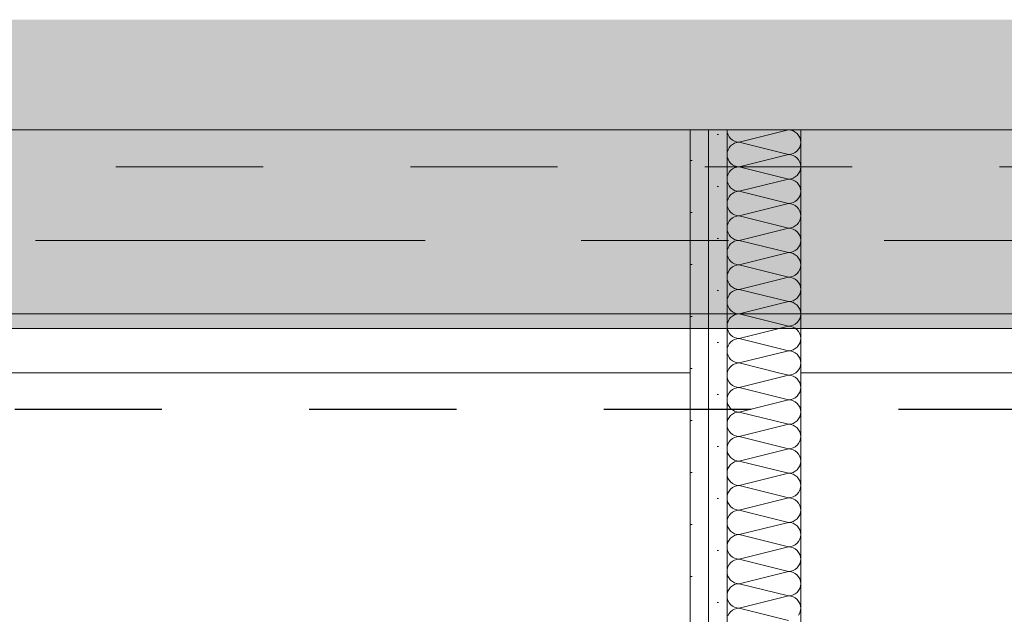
# Model space of a CAD drawing. Header units: metres. Extents: x -3.6 to 85.2, y -11 to 16.8.
# Tile 381 of 508: x 43.9 to 44.6, y 5.6 to 6. Entities that reach past the tile are written whole.
import ezdxf

# ---------------------------------------------------------------- set-up
doc = ezdxf.new("R2010")
doc.units = ezdxf.units.M
doc.header["$MEASUREMENT"] = 0
for name, pattern in [('Achse', [0.2, 0.1, -0.05, 0, -0.05]), ('Strichlinie doppelt', [0.546806, 0.264583, -0.105833, 0.070556, -0.105833]), ('Strichlinie eng', [0.115, 0.075, -0.04]), ('Wipeout_Contour', [1, 0, -1])]:
    doc.linetypes.add(name, pattern=pattern)
for name, color, linetype in [('301 - Elemente.Linie', 7, 'Continuous'), ('451 - Universal.Achsen Raster', 7, 'Continuous'), ('605 - Struktur.Wand Innen', 7, 'Continuous'), ('608 - Struktur.Träger', 7, 'Continuous'), ('Neubau_605 - Struktur.Wand Innen', 7, 'Continuous'), ('Neubau_606 - Struktur.Wand Innen Ausbau', 7, 'Continuous'), ('Neubau_653 - Abdeckung.TB Verkofferung', 7, 'Continuous')]:
    doc.layers.add(name, color=color, linetype=linetype)
pattern_1 = [(45, (0, 0), (-0.01767767, 0.01767767), [0, -0.025])]

# ---------------------------------------------------------------- blocks, each defined once
blk = doc.blocks.new('*X186')
at = {"layer": 'Neubau_606 - Struktur.Wand Innen Ausbau', "color": 7, "linetype": 'Continuous', "lineweight": 5}
for p, q in [((44.40332, 5.91667), (44.43665, 5.925)), ((44.40332, 5.91667), (44.43665, 5.90833)), ((44.40332, 5.9), (44.43665, 5.90833)), ((44.40332, 5.9), (44.43665, 5.89167)), ((44.40332, 5.88333), (44.43665, 5.89167)), ((44.40332, 5.88333), (44.43665, 5.875)), ((44.40332, 5.86667), (44.43665, 5.875)), ((44.40332, 5.86667), (44.43665, 5.85833)), ((44.40332, 5.85), (44.43665, 5.85833)), ((44.40332, 5.85), (44.43665, 5.84167)), ((44.40332, 5.83333), (44.43665, 5.84167)), ((44.40332, 5.83333), (44.43665, 5.825)), ((44.40332, 5.81667), (44.43665, 5.825)), ((44.40332, 5.81667), (44.43665, 5.80833)), ((44.40332, 5.8), (44.43665, 5.80833)), ((44.40332, 5.8), (44.43665, 5.79167)), ((44.40332, 5.78333), (44.43665, 5.79167)), ((44.40332, 5.78333), (44.43665, 5.775)), ((44.40332, 5.76667), (44.43665, 5.775)), ((44.40332, 5.76667), (44.42999, 5.76))]:
    blk.add_line(p, q, dxfattribs=at)
for centre, start, end in [((44.40332, 5.925), 180, 270), ((44.43665, 5.91667), 0, 90), ((44.40332, 5.90833), 90, 180), ((44.43665, 5.91667), 270, 0), ((44.40332, 5.90833), 180, 270), ((44.43665, 5.9), 0, 90), ((44.40332, 5.89167), 90, 180), ((44.43665, 5.9), 270, 0), ((44.40332, 5.89167), 180, 270), ((44.43665, 5.88333), 0, 90), ((44.40332, 5.875), 90, 180), ((44.43665, 5.88333), 270, 0), ((44.40332, 5.875), 180, 270), ((44.43665, 5.86667), 0, 90), ((44.40332, 5.85833), 90, 180), ((44.43665, 5.86667), 270, 0), ((44.40332, 5.85833), 180, 270), ((44.43665, 5.85), 0, 90), ((44.40332, 5.84167), 90, 180), ((44.43665, 5.85), 270, 0), ((44.40332, 5.84167), 180, 270), ((44.43665, 5.83333), 0, 90), ((44.40332, 5.825), 90, 180), ((44.43665, 5.83333), 270, 0), ((44.40332, 5.825), 180, 270), ((44.43665, 5.81667), 0, 90), ((44.40332, 5.80833), 90, 180), ((44.43665, 5.81667), 270, 0), ((44.40332, 5.80833), 180, 270), ((44.43665, 5.8), 0, 90), ((44.40332, 5.79167), 90, 180), ((44.43665, 5.8), 270, 0), ((44.40332, 5.79167), 180, 270), ((44.43665, 5.78333), 0, 90), ((44.40332, 5.775), 90, 180), ((44.43665, 5.78333), 270, 0), ((44.40332, 5.775), 180, 270), ((44.43665, 5.76667), 0, 90), ((44.40332, 5.75833), 90, 168.46301), ((44.43665, 5.76667), 306.86995, 0)]:
    blk.add_arc(centre, 0.00833, start, end, dxfattribs=at)
blk = doc.blocks.new('*X187')
at = {"layer": 'Neubau_606 - Struktur.Wand Innen Ausbau', "color": 7, "linetype": 'Continuous', "lineweight": 5}
for p, q in [((44.39515, 5.75996), (44.39499, 5.75833)), ((44.39499, 5.75833), (44.39515, 5.75671)), ((44.39516, 5.76), (44.39515, 5.75996)), ((44.39515, 5.75671), (44.39562, 5.75514)), ((44.40332, 5.75), (44.43665, 5.75833)), ((44.42999, 5.76), (44.43665, 5.75833)), ((44.43665, 5.75833), (44.43828, 5.75849)), ((44.43828, 5.75817), (44.43665, 5.75833)), ((44.43828, 5.75849), (44.43984, 5.75897)), ((44.43984, 5.7577), (44.43828, 5.75817)), ((44.43984, 5.75897), (44.44128, 5.75974)), ((44.44128, 5.75693), (44.43984, 5.7577)), ((44.44128, 5.75974), (44.4416, 5.76)), ((44.44255, 5.75589), (44.44128, 5.75693)), ((44.39562, 5.75514), (44.39639, 5.7537)), ((44.39639, 5.7537), (44.39743, 5.75244)), ((44.39743, 5.75244), (44.39869, 5.7514)), ((44.39869, 5.7514), (44.40013, 5.75063)), ((44.40013, 5.74937), (44.39869, 5.7486)), ((44.40013, 5.75063), (44.4017, 5.75016)), ((44.4017, 5.74984), (44.40013, 5.74937)), ((44.4017, 5.75016), (44.40332, 5.75)), ((44.40332, 5.75), (44.4017, 5.74984)), ((44.40332, 5.75), (44.43665, 5.74167)), ((44.44358, 5.75463), (44.44255, 5.75589)), ((44.44435, 5.75319), (44.44358, 5.75463)), ((44.44483, 5.75163), (44.44435, 5.75319)), ((44.44499, 5.75), (44.44483, 5.75163)), ((44.44483, 5.74837), (44.44499, 5.75)), ((44.39515, 5.74329), (44.39499, 5.74167)), ((44.39562, 5.74486), (44.39515, 5.74329)), ((44.39639, 5.7463), (44.39562, 5.74486)), ((44.39743, 5.74756), (44.39639, 5.7463)), ((44.39869, 5.7486), (44.39743, 5.74756)), ((44.43984, 5.7423), (44.44128, 5.74307)), ((44.44128, 5.74307), (44.44255, 5.74411)), ((44.44255, 5.74411), (44.44358, 5.74537)), ((44.44358, 5.74537), (44.44435, 5.74681)), ((44.44435, 5.74681), (44.44483, 5.74837)), ((44.39499, 5.74167), (44.39515, 5.74004)), ((44.39515, 5.74004), (44.39562, 5.73848)), ((44.39562, 5.73848), (44.39639, 5.73704)), ((44.39639, 5.73704), (44.39743, 5.73577)), ((44.40332, 5.73333), (44.43665, 5.74167)), ((44.43665, 5.74167), (44.43828, 5.74183)), ((44.43828, 5.74151), (44.43665, 5.74167)), ((44.43828, 5.74183), (44.43984, 5.7423)), ((44.43984, 5.74103), (44.43828, 5.74151)), ((44.44128, 5.74026), (44.43984, 5.74103)), ((44.44255, 5.73923), (44.44128, 5.74026)), ((44.44358, 5.73796), (44.44255, 5.73923)), ((44.44435, 5.73652), (44.44358, 5.73796)), ((44.44483, 5.73496), (44.44435, 5.73652)), ((44.39639, 5.72963), (44.39562, 5.72819)), ((44.39743, 5.73089), (44.39639, 5.72963)), ((44.39743, 5.73577), (44.39869, 5.73474)), ((44.39869, 5.73193), (44.39743, 5.73089)), ((44.39869, 5.73474), (44.40013, 5.73397)), ((44.40013, 5.7327), (44.39869, 5.73193)), ((44.40013, 5.73397), (44.4017, 5.73349)), ((44.4017, 5.73317), (44.40013, 5.7327)), ((44.4017, 5.73349), (44.40332, 5.73333)), ((44.40332, 5.73333), (44.4017, 5.73317)), ((44.40332, 5.73333), (44.43665, 5.725)), ((44.44358, 5.7287), (44.44435, 5.73014)), ((44.44435, 5.73014), (44.44483, 5.73171)), ((44.44499, 5.73333), (44.44483, 5.73496)), ((44.44483, 5.73171), (44.44499, 5.73333)), ((44.39515, 5.72663), (44.39499, 5.725)), ((44.39499, 5.725), (44.39515, 5.72337)), ((44.39562, 5.72819), (44.39515, 5.72663)), ((44.39515, 5.72337), (44.39562, 5.72181)), ((44.40332, 5.71667), (44.43665, 5.725)), ((44.43665, 5.725), (44.43828, 5.72516)), ((44.43828, 5.72484), (44.43665, 5.725)), ((44.43828, 5.72516), (44.43984, 5.72563)), ((44.43984, 5.72437), (44.43828, 5.72484)), ((44.43984, 5.72563), (44.44128, 5.7264)), ((44.44128, 5.7236), (44.43984, 5.72437)), ((44.44128, 5.7264), (44.44255, 5.72744)), ((44.44255, 5.72256), (44.44128, 5.7236)), ((44.44255, 5.72744), (44.44358, 5.7287)), ((44.44358, 5.7213), (44.44255, 5.72256)), ((44.39562, 5.72181), (44.39639, 5.72037)), ((44.39639, 5.72037), (44.39743, 5.71911)), ((44.39743, 5.71911), (44.39869, 5.71807)), ((44.39869, 5.71807), (44.40013, 5.7173)), ((44.40013, 5.71603), (44.39869, 5.71526)), ((44.40013, 5.7173), (44.4017, 5.71683)), ((44.4017, 5.71651), (44.40013, 5.71603)), ((44.4017, 5.71683), (44.40332, 5.71667)), ((44.40332, 5.71667), (44.4017, 5.71651)), ((44.40332, 5.71667), (44.43665, 5.70833)), ((44.44435, 5.71986), (44.44358, 5.7213)), ((44.44483, 5.71829), (44.44435, 5.71986)), ((44.44499, 5.71667), (44.44483, 5.71829)), ((44.44483, 5.71504), (44.44499, 5.71667)), ((44.39515, 5.70996), (44.39499, 5.70833)), ((44.39562, 5.71152), (44.39515, 5.70996)), ((44.39639, 5.71296), (44.39562, 5.71152)), ((44.39743, 5.71423), (44.39639, 5.71296)), ((44.39869, 5.71526), (44.39743, 5.71423)), ((44.43984, 5.70897), (44.44128, 5.70974)), ((44.44128, 5.70974), (44.44255, 5.71077)), ((44.44255, 5.71077), (44.44358, 5.71204)), ((44.44358, 5.71204), (44.44435, 5.71348)), ((44.44435, 5.71348), (44.44483, 5.71504)), ((44.39499, 5.70833), (44.39515, 5.70671)), ((44.39515, 5.70671), (44.39562, 5.70514)), ((44.39562, 5.70514), (44.39639, 5.7037)), ((44.39639, 5.7037), (44.39743, 5.70244)), ((44.39743, 5.70244), (44.39869, 5.7014)), ((44.40332, 5.7), (44.43665, 5.70833)), ((44.43665, 5.70833), (44.43828, 5.70849)), ((44.43828, 5.70817), (44.43665, 5.70833)), ((44.43828, 5.70849), (44.43984, 5.70897)), ((44.43984, 5.7077), (44.43828, 5.70817)), ((44.44128, 5.70693), (44.43984, 5.7077)), ((44.44255, 5.70589), (44.44128, 5.70693)), ((44.44358, 5.70463), (44.44255, 5.70589)), ((44.44435, 5.70319), (44.44358, 5.70463)), ((44.44483, 5.70163), (44.44435, 5.70319)), ((44.39639, 5.6963), (44.39562, 5.69486)), ((44.39743, 5.69756), (44.39639, 5.6963)), ((44.39869, 5.6986), (44.39743, 5.69756)), ((44.39869, 5.7014), (44.40013, 5.70063)), ((44.40013, 5.69937), (44.39869, 5.6986)), ((44.40013, 5.70063), (44.4017, 5.70016)), ((44.4017, 5.69984), (44.40013, 5.69937)), ((44.4017, 5.70016), (44.40332, 5.7)), ((44.40332, 5.7), (44.4017, 5.69984)), ((44.40332, 5.7), (44.43665, 5.69167)), ((44.44358, 5.69537), (44.44435, 5.69681)), ((44.44435, 5.69681), (44.44483, 5.69837)), ((44.44499, 5.7), (44.44483, 5.70163)), ((44.44483, 5.69837), (44.44499, 5.7)), ((44.39515, 5.69329), (44.39499, 5.69167)), ((44.39499, 5.69167), (44.39515, 5.69004)), ((44.39562, 5.69486), (44.39515, 5.69329)), ((44.39515, 5.69004), (44.39562, 5.68848)), ((44.40332, 5.68333), (44.43665, 5.69167)), ((44.43665, 5.69167), (44.43828, 5.69183)), ((44.43828, 5.69151), (44.43665, 5.69167)), ((44.43828, 5.69183), (44.43984, 5.6923)), ((44.43984, 5.69103), (44.43828, 5.69151)), ((44.43984, 5.6923), (44.44128, 5.69307)), ((44.44128, 5.69026), (44.43984, 5.69103)), ((44.44128, 5.69307), (44.44255, 5.69411)), ((44.44255, 5.68923), (44.44128, 5.69026)), ((44.44255, 5.69411), (44.44358, 5.69537)), ((44.44358, 5.68796), (44.44255, 5.68923)), ((44.39562, 5.68848), (44.39639, 5.68704)), ((44.39639, 5.68704), (44.39743, 5.68577)), ((44.39743, 5.68577), (44.39869, 5.68474)), ((44.39869, 5.68474), (44.40013, 5.68397)), ((44.40013, 5.6827), (44.39869, 5.68193)), ((44.40013, 5.68397), (44.4017, 5.68349)), ((44.4017, 5.68317), (44.40013, 5.6827)), ((44.4017, 5.68349), (44.40332, 5.68333)), ((44.40332, 5.68333), (44.4017, 5.68317)), ((44.40332, 5.68333), (44.43665, 5.675)), ((44.44435, 5.68652), (44.44358, 5.68796)), ((44.44483, 5.68496), (44.44435, 5.68652)), ((44.44499, 5.68333), (44.44483, 5.68496)), ((44.44483, 5.68171), (44.44499, 5.68333)), ((44.39515, 5.67663), (44.39499, 5.675)), ((44.39562, 5.67819), (44.39515, 5.67663)), ((44.39639, 5.67963), (44.39562, 5.67819)), ((44.39743, 5.68089), (44.39639, 5.67963)), ((44.39869, 5.68193), (44.39743, 5.68089)), ((44.43984, 5.67563), (44.44128, 5.6764)), ((44.44128, 5.6764), (44.44255, 5.67744)), ((44.44255, 5.67744), (44.44358, 5.6787)), ((44.44358, 5.6787), (44.44435, 5.68014)), ((44.44435, 5.68014), (44.44483, 5.68171)), ((44.39499, 5.675), (44.39515, 5.67337)), ((44.39515, 5.67337), (44.39562, 5.67181)), ((44.39562, 5.67181), (44.39639, 5.67037)), ((44.39639, 5.67037), (44.39743, 5.66911)), ((44.39743, 5.66911), (44.39869, 5.66807)), ((44.40332, 5.66667), (44.43665, 5.675)), ((44.43665, 5.675), (44.43828, 5.67516)), ((44.43828, 5.67484), (44.43665, 5.675)), ((44.43828, 5.67516), (44.43984, 5.67563)), ((44.43984, 5.67437), (44.43828, 5.67484)), ((44.44128, 5.6736), (44.43984, 5.67437)), ((44.44255, 5.67256), (44.44128, 5.6736)), ((44.44358, 5.6713), (44.44255, 5.67256)), ((44.44435, 5.66986), (44.44358, 5.6713)), ((44.44483, 5.66829), (44.44435, 5.66986)), ((44.39639, 5.66296), (44.39562, 5.66152)), ((44.39743, 5.66423), (44.39639, 5.66296)), ((44.39869, 5.66526), (44.39743, 5.66423)), ((44.39869, 5.66807), (44.40013, 5.6673)), ((44.40013, 5.66603), (44.39869, 5.66526)), ((44.40013, 5.6673), (44.4017, 5.66683)), ((44.4017, 5.66651), (44.40013, 5.66603)), ((44.4017, 5.66683), (44.40332, 5.66667)), ((44.40332, 5.66667), (44.4017, 5.66651)), ((44.40332, 5.66667), (44.43665, 5.65833)), ((44.44358, 5.66204), (44.44435, 5.66348)), ((44.44435, 5.66348), (44.44483, 5.66504)), ((44.44499, 5.66667), (44.44483, 5.66829)), ((44.44483, 5.66504), (44.44499, 5.66667)), ((44.39515, 5.65996), (44.39499, 5.65833)), ((44.39499, 5.65833), (44.39515, 5.65671)), ((44.39562, 5.66152), (44.39515, 5.65996)), ((44.39515, 5.65671), (44.39562, 5.65514)), ((44.40332, 5.65), (44.43665, 5.65833)), ((44.43665, 5.65833), (44.43828, 5.65849)), ((44.43828, 5.65817), (44.43665, 5.65833)), ((44.43828, 5.65849), (44.43984, 5.65897)), ((44.43984, 5.6577), (44.43828, 5.65817)), ((44.43984, 5.65897), (44.44128, 5.65974)), ((44.44128, 5.65693), (44.43984, 5.6577)), ((44.44128, 5.65974), (44.44255, 5.66077)), ((44.44255, 5.65589), (44.44128, 5.65693)), ((44.44255, 5.66077), (44.44358, 5.66204)), ((44.44358, 5.65463), (44.44255, 5.65589)), ((44.39562, 5.65514), (44.39639, 5.6537)), ((44.39639, 5.6537), (44.39743, 5.65244)), ((44.39743, 5.65244), (44.39869, 5.6514)), ((44.39869, 5.6514), (44.40013, 5.65063)), ((44.40013, 5.64937), (44.39869, 5.6486)), ((44.40013, 5.65063), (44.4017, 5.65016)), ((44.4017, 5.64984), (44.40013, 5.64937)), ((44.4017, 5.65016), (44.40332, 5.65)), ((44.40332, 5.65), (44.4017, 5.64984)), ((44.40332, 5.65), (44.43665, 5.64167)), ((44.44435, 5.65319), (44.44358, 5.65463)), ((44.44483, 5.65163), (44.44435, 5.65319)), ((44.44499, 5.65), (44.44483, 5.65163)), ((44.44483, 5.64837), (44.44499, 5.65)), ((44.39515, 5.64329), (44.39499, 5.64167)), ((44.39562, 5.64486), (44.39515, 5.64329)), ((44.39639, 5.6463), (44.39562, 5.64486)), ((44.39743, 5.64756), (44.39639, 5.6463)), ((44.39869, 5.6486), (44.39743, 5.64756)), ((44.43828, 5.64183), (44.43984, 5.6423)), ((44.43984, 5.6423), (44.44128, 5.64307)), ((44.44128, 5.64307), (44.44255, 5.64411)), ((44.44255, 5.64411), (44.44358, 5.64537)), ((44.44358, 5.64537), (44.44435, 5.64681)), ((44.44435, 5.64681), (44.44483, 5.64837)), ((44.39499, 5.64167), (44.39515, 5.64004)), ((44.39515, 5.64004), (44.39562, 5.63848)), ((44.39562, 5.63848), (44.39639, 5.63704)), ((44.39639, 5.63704), (44.39743, 5.63577)), ((44.39743, 5.63577), (44.39869, 5.63474)), ((44.40332, 5.63333), (44.43665, 5.64167)), ((44.43665, 5.64167), (44.43828, 5.64183)), ((44.43828, 5.64151), (44.43665, 5.64167)), ((44.43984, 5.64103), (44.43828, 5.64151)), ((44.44128, 5.64026), (44.43984, 5.64103)), ((44.44255, 5.63923), (44.44128, 5.64026)), ((44.44358, 5.63796), (44.44255, 5.63923)), ((44.44435, 5.63652), (44.44358, 5.63796)), ((44.44483, 5.63496), (44.44435, 5.63652)), ((44.39639, 5.62963), (44.39562, 5.62819)), ((44.39743, 5.63089), (44.39639, 5.62963)), ((44.39869, 5.63193), (44.39743, 5.63089)), ((44.39869, 5.63474), (44.40013, 5.63397)), ((44.40013, 5.6327), (44.39869, 5.63193)), ((44.40013, 5.63397), (44.4017, 5.63349)), ((44.4017, 5.63317), (44.40013, 5.6327)), ((44.4017, 5.63349), (44.40332, 5.63333)), ((44.40332, 5.63333), (44.4017, 5.63317)), ((44.40332, 5.63333), (44.43665, 5.625)), ((44.44358, 5.6287), (44.44435, 5.63014)), ((44.44435, 5.63014), (44.44483, 5.63171)), ((44.44499, 5.63333), (44.44483, 5.63496)), ((44.44483, 5.63171), (44.44499, 5.63333)), ((44.39515, 5.62663), (44.39499, 5.625)), ((44.39499, 5.625), (44.39515, 5.62337)), ((44.39562, 5.62819), (44.39515, 5.62663)), ((44.39515, 5.62337), (44.39562, 5.62181)), ((44.40332, 5.61667), (44.43665, 5.625)), ((44.43665, 5.625), (44.43828, 5.62516)), ((44.43828, 5.62484), (44.43665, 5.625)), ((44.43828, 5.62516), (44.43984, 5.62563)), ((44.43984, 5.62437), (44.43828, 5.62484)), ((44.43984, 5.62563), (44.44128, 5.6264)), ((44.44128, 5.6236), (44.43984, 5.62437)), ((44.44128, 5.6264), (44.44255, 5.62744)), ((44.44255, 5.62256), (44.44128, 5.6236)), ((44.44255, 5.62744), (44.44358, 5.6287)), ((44.44358, 5.6213), (44.44255, 5.62256)), ((44.39562, 5.62181), (44.39639, 5.62037)), ((44.39639, 5.62037), (44.39743, 5.61911)), ((44.39743, 5.61911), (44.39869, 5.61807)), ((44.39869, 5.61807), (44.40013, 5.6173)), ((44.40013, 5.61603), (44.39869, 5.61526)), ((44.40013, 5.6173), (44.4017, 5.61683)), ((44.4017, 5.61651), (44.40013, 5.61603)), ((44.4017, 5.61683), (44.40332, 5.61667)), ((44.40332, 5.61667), (44.4017, 5.61651)), ((44.40332, 5.61667), (44.43665, 5.60833)), ((44.44435, 5.61986), (44.44358, 5.6213)), ((44.44483, 5.61829), (44.44435, 5.61986)), ((44.44499, 5.61667), (44.44483, 5.61829)), ((44.44483, 5.61504), (44.44499, 5.61667)), ((44.39515, 5.60996), (44.39499, 5.60833)), ((44.39562, 5.61152), (44.39515, 5.60996)), ((44.39639, 5.61296), (44.39562, 5.61152)), ((44.39743, 5.61423), (44.39639, 5.61296)), ((44.39869, 5.61526), (44.39743, 5.61423)), ((44.43828, 5.60849), (44.43984, 5.60897)), ((44.43984, 5.60897), (44.44128, 5.60974)), ((44.44128, 5.60974), (44.44255, 5.61077)), ((44.44255, 5.61077), (44.44358, 5.61204)), ((44.44358, 5.61204), (44.44435, 5.61348)), ((44.44435, 5.61348), (44.44483, 5.61504)), ((44.39499, 5.60833), (44.39515, 5.60671)), ((44.39515, 5.60671), (44.39562, 5.60514)), ((44.39562, 5.60514), (44.39639, 5.6037)), ((44.39639, 5.6037), (44.39743, 5.60244)), ((44.39743, 5.60244), (44.39869, 5.6014)), ((44.40332, 5.6), (44.43665, 5.60833)), ((44.43665, 5.60833), (44.43828, 5.60849)), ((44.43828, 5.60817), (44.43665, 5.60833)), ((44.43984, 5.6077), (44.43828, 5.60817)), ((44.44128, 5.60693), (44.43984, 5.6077)), ((44.44255, 5.60589), (44.44128, 5.60693)), ((44.44358, 5.60463), (44.44255, 5.60589)), ((44.44435, 5.60319), (44.44358, 5.60463)), ((44.44483, 5.60163), (44.44435, 5.60319)), ((44.39639, 5.5963), (44.39562, 5.59486)), ((44.39743, 5.59756), (44.39639, 5.5963)), ((44.39869, 5.5986), (44.39743, 5.59756)), ((44.39869, 5.6014), (44.40013, 5.60063)), ((44.40013, 5.59937), (44.39869, 5.5986)), ((44.40013, 5.60063), (44.4017, 5.60016)), ((44.4017, 5.59984), (44.40013, 5.59937)), ((44.4017, 5.60016), (44.40332, 5.6)), ((44.40332, 5.6), (44.4017, 5.59984)), ((44.40332, 5.6), (44.43665, 5.59167)), ((44.44358, 5.59537), (44.44435, 5.59681)), ((44.44435, 5.59681), (44.44483, 5.59837)), ((44.44499, 5.6), (44.44483, 5.60163)), ((44.44483, 5.59837), (44.44499, 5.6))]:
    blk.add_line(p, q, dxfattribs=at)

msp = doc.modelspace()

# ---------------------------------------------------------------- hatches: boundary and pattern name
at = {"layer": 'Neubau_606 - Struktur.Wand Innen Ausbau', "linetype": 'Continuous', "lineweight": 0, "true_color": 0x000000}
h = msp.add_hatch(dxfattribs=at)
h.set_pattern_fill('Gips_0001', color=18, style=0, pattern_type=2)
h.set_pattern_definition(pattern_1)
h.paths.add_polyline_path([(44.38249, 5.76), (44.39499, 5.76), (44.39499, 5.925), (44.38249, 5.925)])
h = msp.add_hatch(dxfattribs=at)
h.set_pattern_fill('Gips_0001', color=18, style=0, pattern_type=2)
h.set_pattern_definition(pattern_1)
h.paths.add_polyline_path([(44.38249, 5.76), (44.38249, 5.17998), (44.39499, 5.17998), (44.39499, 5.76)])

# ---------------------------------------------------------------- linework, layer by layer
at = {"layer": '301 - Elemente.Linie', "color": 1, "linetype": 'Strichlinie eng', "lineweight": 25, "flags": 128}
msp.add_lwpolyline([(40.31135, 5.73527), (47.16999, 5.73527)], dxfattribs=at)
at = {"layer": '605 - Struktur.Wand Innen', "color": 7, "linetype": 'Continuous', "lineweight": 13}
msp.add_line((44.39499, 5.925), (44.38249, 5.925), dxfattribs=at)
at = {"layer": 'Neubau_605 - Struktur.Wand Innen', "color": 1, "linetype": 'Continuous', "lineweight": 5}
for p, q in [((44.38249, 5.76), (44.38249, 5.925)), ((44.39499, 5.76), (44.39499, 5.925))]:
    msp.add_line(p, q, dxfattribs=at)
at = {"layer": 'Neubau_606 - Struktur.Wand Innen Ausbau', "color": 1, "linetype": 'Continuous', "lineweight": 5}
for p, q in [((44.38249, 5.76), (44.38249, 5.17998)), ((44.39499, 5.76), (44.39499, 5.17998))]:
    msp.add_line(p, q, dxfattribs=at)
at = {"layer": 'Neubau_653 - Abdeckung.TB Verkofferung', "color": 1, "linetype": 'Continuous', "lineweight": 9}
for p in [(42.22499, 5.75998), (44.36999, 5.05048)]:
    msp.add_line(p, (44.36999, 5.75998), dxfattribs=at)

# ---------------------------------------------------------------- wipeouts: each hides what was drawn before it
at = {"color": 254, "linetype": 'Wipeout_Contour', "lineweight": 0, "ltscale": 179.696601}
msp.add_wipeout([(44.63499, 5.925), (44.44499, 5.925), (44.44499, 5.76), (44.63499, 5.76)], dxfattribs=at).dxf.layer = '605 - Struktur.Wand Innen'

# ---------------------------------------------------------------- next in the draw order: linework, layer by layer
at = {"layer": '605 - Struktur.Wand Innen', "color": 7, "linetype": 'Continuous', "lineweight": 13}
msp.add_line((44.44499, 5.925), (44.39499, 5.925), dxfattribs=at)
at = {"layer": '605 - Struktur.Wand Innen', "color": 7, "linetype": 'Continuous', "lineweight": 13, "flags": 128}
msp.add_lwpolyline([(44.44499, 5.76), (44.63499, 5.76)], dxfattribs=at)
at = {"layer": 'Neubau_605 - Struktur.Wand Innen', "color": 1, "linetype": 'Continuous', "lineweight": 5}
msp.add_line((44.44499, 5.76), (44.44499, 5.925), dxfattribs=at)
msp.add_line((44.44499, 5.76), (44.44499, 5.925), dxfattribs=at)
at = {"layer": 'Neubau_606 - Struktur.Wand Innen Ausbau', "color": 1, "linetype": 'Continuous', "lineweight": 5, "flags": 128}
msp.add_lwpolyline([(44.44499, 5.17998), (44.44499, 5.76)], dxfattribs=at)

# ---------------------------------------------------------------- next in the draw order: block references
at = {"layer": 'Neubau_606 - Struktur.Wand Innen Ausbau', "color": 1, "lineweight": 13}
for name in ['*X186', '*X187']:
    msp.add_blockref(name, (0, 0), dxfattribs=at)

# ---------------------------------------------------------------- next in the draw order: wipeouts: each hides what was drawn before it
at = {"color": 254, "linetype": 'Wipeout_Contour', "lineweight": 0, "ltscale": 174.765288}
msp.add_wipeout([(44.36999, 5.925), (42.22499, 5.925), (42.22499, 5.76), (44.36999, 5.76)], dxfattribs=at).dxf.layer = '605 - Struktur.Wand Innen'

# ---------------------------------------------------------------- next in the draw order: hatches: boundary and pattern name
at = {"layer": '608 - Struktur.Träger', "linetype": 'Continuous', "lineweight": 0, "true_color": 0x000000}
h = msp.add_hatch(dxfattribs=at)
h.set_pattern_fill('Beton__Stahlbeton_0001', color=18, style=0, pattern_type=2)
h.set_pattern_definition([(45, (0, 0), (-0.08485281, 0.08485281), []), (45, (-0.04243, 0.04243), (-0.08485281, 0.08485281), [0.09, -0.03])])
h.paths.add_polyline_path([(0.68999, 5.99998), (0.37999, 5.99998), (0.37999, 5.79998), (0.68999, 5.79998), (7.56999, 5.79998), (7.88999, 5.79998), (11.16999, 5.79998), (11.48999, 5.79998), (14.85997, 5.79998), (15.01997, 5.79998), (18.36999, 5.79998), (18.68999, 5.79998), (22.03997, 5.79998), (22.19997, 5.79998), (25.56999, 5.79998), (25.88999, 5.79998), (32.76999, 5.79998), (33.08999, 5.79998), (36.45999, 5.79998), (36.59999, 5.79998), (39.96999, 5.79998), (40.28999, 5.79998), (47.16999, 5.79998), (47.48999, 5.79998), (54.36999, 5.79998), (54.68999, 5.79998), (58.06, 5.79998), (58.195, 5.79998), (61.56999, 5.79998), (61.87999, 5.79998), (61.87999, 5.99998), (61.56999, 5.99998), (54.68999, 5.99998), (54.36999, 5.99998), (50.9225, 5.99998), (50.8575, 5.99998), (47.48999, 5.99998), (47.16999, 5.99998), (40.28999, 5.99998), (39.96999, 5.99998), (33.08999, 5.99998), (32.76999, 5.99998), (25.88999, 5.99998), (25.56999, 5.99998), (18.68999, 5.99998), (18.36999, 5.99998), (11.48999, 5.99998), (11.16999, 5.99998), (7.88999, 5.99998), (7.56999, 5.99998)])
h = msp.add_hatch(dxfattribs=at)
h.set_pattern_fill('Gips_0001', color=18, style=0, pattern_type=2)
h.set_pattern_definition(pattern_1)
h.paths.add_polyline_path([(47.16999, 5.79998), (40.28999, 5.79998), (40.28999, 5.78998), (47.16999, 5.78998)])
at = {"layer": 'Neubau_606 - Struktur.Wand Innen Ausbau', "linetype": 'Continuous', "lineweight": 0, "true_color": 0x000000}
h = msp.add_hatch(dxfattribs=at)
h.set_pattern_fill('Gips_0001', color=18, style=0, pattern_type=2)
h.set_pattern_definition(pattern_1)
h.paths.add_polyline_path([(44.36999, 5.925), (44.36999, 5.76), (44.38249, 5.76), (44.38249, 5.925)])
h = msp.add_hatch(dxfattribs=at)
h.set_pattern_fill('Gips_0001', color=18, style=0, pattern_type=2)
h.set_pattern_definition(pattern_1)
h.paths.add_polyline_path([(44.38249, 5.76), (44.36999, 5.76), (44.36999, 5.17998), (44.38249, 5.17998)])

# ---------------------------------------------------------------- next in the draw order: linework, layer by layer
at = {"layer": '451 - Universal.Achsen Raster', "color": 160, "linetype": 'Strichlinie doppelt', "lineweight": 9, "true_color": 0x3232ff}
msp.add_line((64.93503, 5.84998), (-3.175, 5.84998), dxfattribs=at)
at = {"layer": '605 - Struktur.Wand Innen', "color": 7, "linetype": 'Continuous', "lineweight": 13}
msp.add_line((44.38249, 5.925), (44.36999, 5.925), dxfattribs=at)
at = {"layer": '605 - Struktur.Wand Innen', "color": 7, "linetype": 'Continuous', "lineweight": 13, "flags": 128}
for points in [[(45.06999, 5.925), (40.28999, 5.925)], [(42.22499, 5.76), (44.36999, 5.76)]]:
    msp.add_lwpolyline(points, dxfattribs=at)
at = {"layer": '608 - Struktur.Träger', "color": 7, "linetype": 'Achse', "lineweight": 9}
msp.add_line((0.37999, 5.89998), (61.87999, 5.89998), dxfattribs=at)
at = {"layer": '608 - Struktur.Träger', "color": 7, "linetype": 'Continuous', "lineweight": 13}
msp.add_line((0.37999, 5.78998), (61.87999, 5.78998), dxfattribs=at)
at = {"layer": '608 - Struktur.Träger', "color": 7, "linetype": 'Continuous', "lineweight": 5}
msp.add_line((47.16999, 5.78998), (40.28999, 5.78998), dxfattribs=at)
at = {"layer": '608 - Struktur.Träger', "color": 7, "linetype": 'Continuous', "lineweight": 13, "flags": 128}
msp.add_lwpolyline([(61.87999, 5.79998), (61.56999, 5.79998), (58.195, 5.79998), (58.06, 5.79998), (54.68999, 5.79998), (54.36999, 5.79998), (47.48999, 5.79998), (47.16999, 5.79998), (40.28999, 5.79998), (39.96999, 5.79998), (36.59999, 5.79998), (36.45999, 5.79998), (33.08999, 5.79998), (32.76999, 5.79998), (25.88999, 5.79998)], dxfattribs=at)
at = {"layer": 'Neubau_605 - Struktur.Wand Innen', "color": 1, "linetype": 'Continuous', "lineweight": 5}
msp.add_line((44.36999, 5.925), (44.36999, 5.76), dxfattribs=at)
msp.add_line((44.36999, 5.925), (44.36999, 5.76), dxfattribs=at)
at = {"layer": 'Neubau_606 - Struktur.Wand Innen Ausbau', "color": 1, "linetype": 'Continuous', "lineweight": 5, "flags": 128}
msp.add_lwpolyline([(44.36999, 5.76), (44.36999, 5.17998)], dxfattribs=at)

doc.saveas('drawing.dxf')
